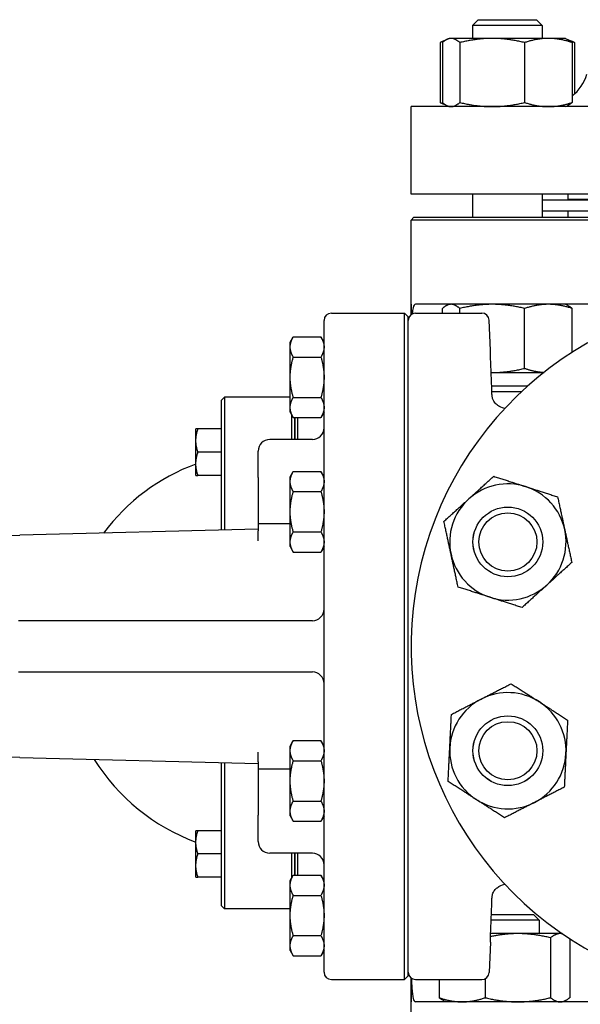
# Model space of a CAD drawing. Header units: inches. Extents: x 18 to 846, y -44 to 561.
# Tile 562 of 637: x 774.66 to 780.68, y 301.6 to 312.18. Entities that reach past the tile are written whole.
import ezdxf

# ---------------------------------------------------------------- set-up
doc = ezdxf.new("R2010")
doc.units = ezdxf.units.IN
doc.header["$LTSCALE"] = 24
doc.header["$MEASUREMENT"] = 0
doc.layers.add('Visible (ANSI)', color=7, linetype='Continuous', lineweight=30)

msp = doc.modelspace()

# ---------------------------------------------------------------- linework, layer by layer
at = {"layer": 'Visible (ANSI)'}
for p, q in [((779.58248, 312.184), (779.51998, 312.1215)), ((780.26998, 312.1215), (779.51998, 312.1215)), ((779.51998, 312.1215), (779.51998, 311.983)), ((779.58248, 312.184), (780.20748, 312.184)), ((780.20748, 312.184), (780.26998, 312.1215)), ((780.26998, 312.1215), (780.26998, 311.983)), ((779.26998, 311.983), (779.24793, 311.97272)), ((779.29128, 311.983), (779.26998, 311.983)), ((779.73322, 311.983), (779.29128, 311.983)), ((780.33692, 311.983), (779.73322, 311.983)), ((780.51998, 311.983), (780.33692, 311.983)), ((780.51998, 311.983), (780.54203, 311.97272)), ((779.24793, 311.97272), (779.17329, 311.93792)), ((779.17329, 311.93792), (779.17329, 311.29409)), ((779.19788, 311.93792), (779.19788, 311.29409)), ((779.38467, 311.93792), (779.38467, 311.29409)), ((780.08177, 311.93792), (780.08177, 311.29409)), ((780.54203, 311.97272), (780.61667, 311.93792)), ((780.59208, 311.93792), (780.59208, 311.29409)), ((780.61667, 311.93792), (780.61667, 311.38388)), ((786.36118, 311.249), (778.86118, 311.249)), ((778.86118, 310.309), (778.86118, 311.249)), ((779.24793, 311.25928), (779.17329, 311.29409)), ((779.26998, 311.249), (779.24793, 311.25928)), ((780.51998, 311.249), (780.54203, 311.25928)), ((786.36118, 310.309), (778.86118, 310.309)), ((779.51998, 310.309), (779.51998, 310.0615)), ((780.26998, 310.309), (780.26998, 310.0615)), ((780.55118, 310.249), (780.55118, 310.309)), ((781.1111, 310.244), (780.26998, 310.244)), ((781.1111, 310.249), (780.55118, 310.249)), ((780.67118, 310.244), (780.67118, 310.249)), ((781.1111, 310.124), (780.26998, 310.124)), ((780.55118, 310.0615), (780.55118, 310.124)), ((778.89243, 310.0615), (778.86118, 310.03025)), ((786.36118, 310.03025), (778.86118, 310.03025)), ((778.86118, 309.124), (778.86118, 310.03025)), ((778.89243, 310.0615), (786.32993, 310.0615)), ((778.86118, 309.124), (778.86118, 309.01191)), ((778.86252, 309.124), (778.86118, 309.124)), ((778.86252, 309.01295), (778.86252, 309.124)), ((781.87736, 309.124), (778.9095, 309.124)), ((779.26998, 309.124), (779.24793, 309.11372)), ((780.51998, 309.124), (780.54203, 309.11372)), ((778.00489, 309.02918), (778.79229, 309.02918)), ((778.79229, 301.86382), (778.79229, 309.02918)), ((778.83166, 308.98981), (778.79229, 309.02918)), ((778.9104, 309.02918), (779.62203, 309.02918)), ((779.19788, 309.02918), (779.19788, 309.07892)), ((779.38467, 309.02918), (779.38467, 309.07892)), ((780.08177, 308.43509), (780.08177, 309.07892)), ((780.59208, 308.60652), (780.59208, 309.07892)), ((777.92615, 301.94257), (777.92615, 308.95044)), ((778.83166, 301.9032), (778.83166, 308.98981)), ((779.7132, 308.62873), (779.70071, 308.95347)), ((777.56215, 308.7152), (777.59564, 308.77322)), ((777.56215, 308.66496), (777.56215, 308.7152)), ((777.59564, 308.77322), (777.89265, 308.77322)), ((777.92615, 308.7152), (777.89265, 308.77322)), ((777.56215, 308.3402), (777.56215, 308.66496)), ((777.59564, 308.55671), (777.89265, 308.55671)), ((779.72182, 308.39), (779.73322, 308.39)), ((779.73322, 308.39), (780.28776, 308.39)), ((780.26998, 308.39), (780.26998, 308.37588)), ((777.56215, 308.01544), (777.56215, 308.3402)), ((779.72733, 308.2465), (780.11669, 308.2465)), ((780.04826, 308.184), (779.72982, 308.184)), ((776.82378, 308.09275), (776.85503, 308.124)), ((776.82378, 308.02966), (776.82378, 308.09275)), ((776.85503, 308.124), (776.85503, 308.06078)), ((777.56215, 308.124), (776.85503, 308.124)), ((776.85503, 308.06078), (776.85503, 306.69816)), ((777.59564, 308.1237), (777.89265, 308.1237)), ((776.82378, 306.69734), (776.82378, 308.02966)), ((777.56215, 307.9652), (777.56215, 308.01544)), ((777.56215, 307.9652), (777.59564, 307.90719)), ((777.92615, 307.9652), (777.89265, 307.90719)), ((777.57993, 307.67091), (777.57993, 307.93439)), ((777.59564, 307.90719), (777.89265, 307.90719)), ((777.61118, 307.67091), (777.61118, 307.90719)), ((777.61118, 307.90719), (777.61118, 307.67091)), ((777.64243, 307.90719), (777.64243, 307.67091)), ((776.54878, 307.65845), (776.54878, 307.78345)), ((776.82378, 307.78345), (776.57111, 307.78345)), ((776.54878, 307.40845), (776.54878, 307.65845)), ((777.80115, 307.67091), (777.34248, 307.67091)), ((776.82378, 307.53345), (776.57111, 307.53345)), ((777.21748, 307.26012), (777.21748, 307.54591)), ((776.54878, 307.28345), (776.54878, 307.40845)), ((777.56215, 307.26835), (777.59564, 307.32637)), ((777.59564, 307.32637), (777.89265, 307.32637)), ((777.92615, 307.26835), (777.89265, 307.32637)), ((776.82378, 307.28345), (776.57111, 307.28345)), ((777.21748, 307.26012), (777.21748, 306.7654)), ((777.56215, 307.21811), (777.56215, 307.26835)), ((777.56215, 306.89335), (777.56215, 307.21811)), ((777.59564, 307.10986), (777.89265, 307.10986)), ((777.56215, 306.56859), (777.56215, 306.89335)), ((777.21748, 306.70759), (774.65518, 306.64091)), ((777.21748, 306.7654), (777.21748, 306.68666)), ((777.56215, 306.7654), (777.21748, 306.7654)), ((777.21748, 306.58255), (777.21748, 306.68666)), ((774.1415, 306.62754), (774.65518, 306.64091)), ((777.59564, 306.67685), (777.89265, 306.67685)), ((777.56215, 306.51835), (777.56215, 306.56859)), ((777.56215, 306.51835), (777.59564, 306.46034)), ((777.92615, 306.51835), (777.89265, 306.46034)), ((777.59564, 306.46034), (777.89265, 306.46034)), ((777.64051, 305.72209), (774.64054, 305.72209)), ((777.80115, 305.72209), (777.64051, 305.72209)), ((774.64054, 305.17091), (777.64051, 305.17091)), ((777.64051, 305.17091), (777.80115, 305.17091)), ((777.56215, 304.37465), (777.59564, 304.43266)), ((777.56215, 304.32441), (777.56215, 304.37465)), ((777.59564, 304.43266), (777.89265, 304.43266)), ((777.92615, 304.37465), (777.89265, 304.43266)), ((774.65518, 304.2521), (774.1415, 304.26547)), ((774.65518, 304.2521), (777.21748, 304.18542)), ((777.21748, 304.20634), (777.21748, 304.31046)), ((777.56215, 303.99965), (777.56215, 304.32441)), ((776.82378, 302.71834), (776.82378, 304.19566)), ((776.85503, 304.19485), (776.85503, 302.68722)), ((777.21748, 304.20634), (777.21748, 304.1276)), ((777.59564, 304.21616), (777.89265, 304.21616)), ((777.21748, 304.1276), (777.21748, 303.63288)), ((777.56215, 304.1276), (777.21748, 304.1276)), ((777.56215, 303.67489), (777.56215, 303.99965)), ((777.59564, 303.78315), (777.89265, 303.78315)), ((777.21748, 303.34709), (777.21748, 303.63288)), ((777.56215, 303.62465), (777.56215, 303.67489)), ((777.56215, 303.62465), (777.59564, 303.56664)), ((777.92615, 303.62465), (777.89265, 303.56664)), ((777.59564, 303.56664), (777.89265, 303.56664)), ((776.54878, 303.33955), (776.54878, 303.46455)), ((776.82378, 303.46455), (776.57111, 303.46455)), ((776.54878, 303.08955), (776.54878, 303.33955)), ((776.82378, 303.21455), (776.57111, 303.21455)), ((777.80115, 303.22209), (777.34248, 303.22209)), ((777.57993, 302.95861), (777.57993, 303.22209)), ((777.61118, 302.98581), (777.61118, 303.22209)), ((777.61118, 303.22209), (777.61118, 302.98581)), ((777.64243, 303.22209), (777.64243, 302.98581)), ((776.54878, 302.96455), (776.54878, 303.08955)), ((777.56215, 302.9278), (777.59564, 302.98581)), ((777.59564, 302.98581), (777.89265, 302.98581)), ((777.92615, 302.9278), (777.89265, 302.98581)), ((776.82378, 302.96455), (776.57111, 302.96455)), ((777.56215, 302.87756), (777.56215, 302.9278)), ((777.56215, 302.5528), (777.56215, 302.87756)), ((777.59564, 302.76931), (777.89265, 302.76931)), ((776.82378, 302.65525), (776.82378, 302.71834)), ((776.85503, 302.68722), (776.85503, 302.624)), ((776.82378, 302.65525), (776.85503, 302.624)), ((777.56215, 302.624), (776.85503, 302.624)), ((779.72413, 302.564), (780.17688, 302.564)), ((780.17688, 302.564), (780.23938, 302.5015)), ((777.56215, 302.22804), (777.56215, 302.5528)), ((780.23938, 302.5015), (779.72177, 302.5015)), ((780.23938, 302.5015), (780.23938, 302.358)), ((780.00908, 302.358), (779.71651, 302.358)), ((780.46329, 302.358), (780.00908, 302.358)), ((780.48429, 302.358), (780.46329, 302.358)), ((777.59564, 302.33629), (777.89265, 302.33629)), ((779.7132, 302.26427), (779.70071, 301.93954)), ((780.36012, 302.31292), (780.36012, 301.66909)), ((780.56646, 302.303), (780.56646, 301.66909)), ((777.56215, 302.1778), (777.56215, 302.22804)), ((777.56215, 302.1778), (777.59564, 302.11979)), ((777.92615, 302.1778), (777.89265, 302.11979)), ((777.59564, 302.11979), (777.89265, 302.11979)), ((778.00489, 301.86382), (778.79229, 301.86382)), ((778.83166, 301.9032), (778.79229, 301.86382)), ((778.86118, 301.8811), (778.86118, 301.624)), ((778.86252, 301.624), (778.86252, 301.88005)), ((778.9104, 301.86382), (779.62203, 301.86382)), ((779.1623, 301.86382), (779.1623, 301.66909)), ((779.65804, 301.87254), (779.65804, 301.66909)), ((778.86118, 301.624), (778.86252, 301.624)), ((778.86118, 300.71775), (778.86118, 301.624)), ((786.36118, 301.624), (778.9095, 301.624)), ((779.23938, 301.624), (779.21215, 301.6367)), ((780.48938, 301.624), (780.51661, 301.6367))]:
    msp.add_line(p, q, dxfattribs=at)
for centre, radius in [((779.90138, 306.56894), 0.37513), ((779.90138, 306.56894), 0.375), ((779.90138, 306.56894), 0.3125), ((779.90138, 304.32406), 0.37513), ((779.90138, 304.32406), 0.375), ((779.90138, 304.32406), 0.3125)]:
    msp.add_circle(centre, radius, dxfattribs=at)
for centre, radius, start, end in [((780.27507, 311.749), 0.5, 309.346629, 342.425284), ((782.61118, 305.4465), 3.75, 292.581673, 247.418327), ((778.00489, 308.95044), 0.07874, 90, 180), ((778.9104, 308.95044), 0.07874, 90, 180), ((779.62203, 308.95044), 0.07874, 2.202598, 90), ((779.88871, 308.16304), 0.15748, 239.24648, 263.5427), ((777.80115, 307.79591), 0.125, 270, 0), ((777.34248, 307.54591), 0.125, 90, 180), ((777.29622, 305.374), 2.16535, 110.192895, 143.421621), ((779.90138, 306.56894), 0.625, 72.180534, 132.180534), ((779.90138, 306.56894), 0.625, 12.180534, 72.180534), ((779.90138, 306.56894), 0.625, 132.180534, 192.180534), ((779.90138, 306.56894), 0.625, 312.180534, 12.180534), ((779.90138, 306.56894), 0.625, 192.180534, 252.180534), ((779.90138, 306.56894), 0.625, 252.180534, 312.180534), ((777.80115, 305.84709), 0.125, 270, 0), ((777.80115, 305.04591), 0.125, 0, 90), ((779.90138, 304.32406), 0.625, 57.180534, 117.180534), ((779.90138, 304.32406), 0.625, 117.180534, 177.180534), ((779.90138, 304.32406), 0.625, 357.180534, 57.180534), ((779.90138, 304.32406), 0.625, 177.180534, 237.180534), ((779.90138, 304.32406), 0.625, 297.180534, 357.180534), ((777.29622, 305.374), 2.16535, 211.853683, 249.807105), ((779.90138, 304.32406), 0.625, 237.180534, 297.180534), ((777.34248, 303.34709), 0.125, 180, 270), ((777.80115, 303.09709), 0.125, 0, 90), ((779.88871, 302.72997), 0.15748, 96.4573, 120.75352), ((778.00489, 301.94257), 0.07874, 180, 270), ((778.9104, 301.94257), 0.07874, 180, 270), ((779.62203, 301.94257), 0.07874, 270, 357.797402)]:
    msp.add_arc(centre, radius, start, end, dxfattribs=at)
for points, weights in [([(779.29128, 311.983), (779.24793, 311.983), (779.19788, 311.93792)], [1, 1.0379548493, 1]), ([(779.38467, 311.93792), (779.33462, 311.983), (779.29128, 311.983)], [1, 1.0379548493, 1]), ([(779.73322, 311.983), (779.57146, 311.983), (779.38467, 311.93792)], [1, 1.0379548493, 1]), ([(780.08177, 311.93792), (779.89498, 311.983), (779.73322, 311.983)], [1, 1.0379548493, 1]), ([(780.33692, 311.983), (780.2185, 311.983), (780.08177, 311.93792)], [1, 1.0379548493, 1]), ([(780.59208, 311.93792), (780.45534, 311.983), (780.33692, 311.983)], [1, 1.0379548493, 1]), ([(779.22427, 311.95899), (779.19961, 311.95019), (779.17329, 311.93792)], [1.01477953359, 1.01005189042, 1]), ([(780.54203, 311.97272), (780.56569, 311.96169), (780.59208, 311.93792)], [1.01895290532, 1.01965956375, 1]), ([(780.61667, 311.93792), (780.59035, 311.95019), (780.56569, 311.95899)], [1, 1.01005189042, 1.01477953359]), ([(779.17329, 311.29409), (779.19961, 311.28182), (779.22427, 311.27301)], [1, 1.01005189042, 1.01477953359]), ([(779.19788, 311.29409), (779.24793, 311.249), (779.29128, 311.249)], [1, 1.0379548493, 1]), ([(779.29128, 311.249), (779.33462, 311.249), (779.38467, 311.29409)], [1, 1.0379548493, 1]), ([(779.38467, 311.29409), (779.57146, 311.249), (779.73322, 311.249)], [1, 1.0379548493, 1]), ([(779.73322, 311.249), (779.89498, 311.249), (780.08177, 311.29409)], [1, 1.0379548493, 1]), ([(780.08177, 311.29409), (780.2185, 311.249), (780.33692, 311.249)], [1, 1.0379548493, 1]), ([(780.33692, 311.249), (780.45534, 311.249), (780.59208, 311.29409)], [1, 1.0379548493, 1]), ([(780.59208, 311.29409), (780.56569, 311.27032), (780.54203, 311.25928)], [1, 1.01965956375, 1.01895290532]), ([(779.29128, 309.124), (779.24793, 309.124), (779.19788, 309.07892)], [1, 1.0379548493, 1]), ([(779.38467, 309.07892), (779.33462, 309.124), (779.29128, 309.124)], [1, 1.0379548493, 1]), ([(779.73322, 309.124), (779.57146, 309.124), (779.38467, 309.07892)], [1, 1.0379548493, 1]), ([(780.08177, 309.07892), (779.89498, 309.124), (779.73322, 309.124)], [1, 1.0379548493, 1]), ([(780.33692, 309.124), (780.2185, 309.124), (780.08177, 309.07892)], [1, 1.0379548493, 1]), ([(780.59208, 309.07892), (780.45534, 309.124), (780.33692, 309.124)], [1, 1.0379548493, 1]), ([(780.54203, 309.11372), (780.56569, 309.10269), (780.59208, 309.07892)], [1.01895290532, 1.01965956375, 1]), ([(777.56215, 308.66496), (777.56215, 308.7152), (777.59564, 308.77322)], [1, 1.04314139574, 1.01001874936]), ([(777.89265, 308.77322), (777.92615, 308.7152), (777.92615, 308.66496)], [1.01001874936, 1.04314139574, 1]), ([(777.59564, 308.55671), (777.56215, 308.61472), (777.56215, 308.66496)], [1.01001874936, 1.04314139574, 1]), ([(777.92615, 308.66496), (777.92615, 308.61472), (777.89265, 308.55671)], [1, 1.04314139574, 1.01001874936]), ([(777.56215, 308.3402), (777.56215, 308.44068), (777.59564, 308.55671)], [1, 1.04314139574, 1.01001874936]), ([(777.89265, 308.55671), (777.92615, 308.44068), (777.92615, 308.3402)], [1.01001874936, 1.04314139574, 1]), ([(779.72182, 308.39005), (779.72752, 308.39), (779.73322, 308.39)], [1.00249149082, 1.00128955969, 1]), ([(779.73322, 308.39), (779.89498, 308.39), (780.08177, 308.43509)], [1, 1.0379548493, 1]), ([(780.08177, 308.43509), (780.19299, 308.39842), (780.28985, 308.39165)], [1, 1.03065465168, 1.01179216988]), ([(777.59564, 308.1237), (777.56215, 308.23972), (777.56215, 308.3402)], [1.01001874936, 1.04314139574, 1]), ([(777.92615, 308.3402), (777.92615, 308.23972), (777.89265, 308.1237)], [1, 1.04314139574, 1.01001874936]), ([(777.56215, 308.01544), (777.56215, 308.06568), (777.59564, 308.1237)], [1, 1.04314139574, 1.01001874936]), ([(777.89265, 308.1237), (777.92615, 308.06568), (777.92615, 308.01544)], [1.01001874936, 1.04314139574, 1]), ([(777.59564, 307.90719), (777.56215, 307.9652), (777.56215, 308.01544)], [1.01001874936, 1.04314139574, 1]), ([(777.92615, 308.01544), (777.92615, 307.9652), (777.89265, 307.90719)], [1, 1.04314139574, 1.01001874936]), ([(776.57111, 307.78345), (776.54878, 307.78345), (776.54878, 307.78345)], [1.01001874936, 1.04314139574, 1]), ([(776.54878, 307.65845), (776.54878, 307.71646), (776.57111, 307.78345)], [1, 1.04314139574, 1.01001874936]), ([(776.57111, 307.53345), (776.54878, 307.60044), (776.54878, 307.65845)], [1.01001874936, 1.04314139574, 1]), ([(776.54878, 307.40845), (776.54878, 307.46646), (776.57111, 307.53345)], [1, 1.04314139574, 1.01001874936]), ([(776.57111, 307.28345), (776.54878, 307.35044), (776.54878, 307.40845)], [1.01001874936, 1.04314139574, 1]), ([(777.56215, 307.21811), (777.56215, 307.26835), (777.59564, 307.32637)], [1, 1.04314139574, 1.01001874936]), ([(777.89265, 307.32637), (777.92615, 307.26835), (777.92615, 307.21811)], [1.01001874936, 1.04314139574, 1]), ([(776.54878, 307.28345), (776.54878, 307.28345), (776.57111, 307.28345)], [1, 1.04314139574, 1.01001874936]), ([(777.59564, 307.10986), (777.56215, 307.16787), (777.56215, 307.21811)], [1.01001874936, 1.04314139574, 1]), ([(777.92615, 307.21811), (777.92615, 307.16787), (777.89265, 307.10986)], [1, 1.04314139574, 1.01001874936]), ([(779.48171, 307.03209), (779.60581, 307.14453), (779.74911, 307.27438)], [1, 1.0379548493, 1]), ([(779.74911, 307.27438), (779.93321, 307.2152), (780.09264, 307.16396)], [1, 1.0379548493, 1]), ([(777.56215, 306.89335), (777.56215, 306.99383), (777.59564, 307.10986)], [1, 1.04314139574, 1.01001874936]), ([(777.89265, 307.10986), (777.92615, 306.99383), (777.92615, 306.89335)], [1.01001874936, 1.04314139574, 1]), ([(780.09264, 307.16396), (780.25208, 307.11271), (780.43618, 307.05353)], [1, 1.0379548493, 1]), ([(779.21432, 306.78979), (779.35761, 306.91964), (779.48171, 307.03209)], [1, 1.0379548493, 1]), ([(780.43618, 307.05353), (780.47698, 306.86451), (780.51231, 306.70081)], [1, 1.0379548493, 1]), ([(777.59564, 306.67685), (777.56215, 306.79287), (777.56215, 306.89335)], [1.01001874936, 1.04314139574, 1]), ([(777.92615, 306.89335), (777.92615, 306.79287), (777.89265, 306.67685)], [1, 1.04314139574, 1.01001874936]), ([(779.29045, 306.43707), (779.25512, 306.60077), (779.21432, 306.78979)], [1, 1.0379548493, 1]), ([(780.51231, 306.70081), (780.54765, 306.53711), (780.58845, 306.34809)], [1, 1.0379548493, 1]), ([(777.56215, 306.56859), (777.56215, 306.61883), (777.59564, 306.67685)], [1, 1.04314139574, 1.01001874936]), ([(777.89265, 306.67685), (777.92615, 306.61883), (777.92615, 306.56859)], [1.01001874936, 1.04314139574, 1]), ([(777.59564, 306.46034), (777.56215, 306.51835), (777.56215, 306.56859)], [1.01001874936, 1.04314139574, 1]), ([(777.92615, 306.56859), (777.92615, 306.51835), (777.89265, 306.46034)], [1, 1.04314139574, 1.01001874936]), ([(779.36659, 306.08435), (779.32579, 306.27337), (779.29045, 306.43707)], [1, 1.0379548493, 1]), ([(780.58845, 306.34809), (780.44515, 306.21824), (780.32105, 306.10579)], [1, 1.0379548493, 1]), ([(779.71012, 305.97392), (779.55069, 306.02517), (779.36659, 306.08435)], [1, 1.0379548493, 1]), ([(780.32105, 306.10579), (780.19695, 305.99334), (780.05365, 305.8635)], [1, 1.0379548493, 1]), ([(780.05365, 305.8635), (779.86955, 305.92268), (779.71012, 305.97392)], [1, 1.0379548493, 1]), ([(779.61588, 304.88005), (779.76486, 304.95655), (779.93688, 305.04488)], [1, 1.0379548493, 1]), ([(779.93688, 305.04488), (780.09939, 304.94007), (780.24013, 304.8493)], [1, 1.0379548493, 1]), ([(779.29489, 304.71521), (779.46691, 304.80355), (779.61588, 304.88005)], [1, 1.0379548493, 1]), ([(780.24013, 304.8493), (780.38086, 304.75854), (780.54337, 304.65373)], [1, 1.0379548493, 1]), ([(779.27714, 304.35481), (779.28538, 304.52207), (779.29489, 304.71521)], [1, 1.0379548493, 1]), ([(780.54337, 304.65373), (780.53386, 304.46059), (780.52562, 304.29332)], [1, 1.0379548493, 1]), ([(777.56215, 304.32441), (777.56215, 304.37465), (777.59564, 304.43266)], [1, 1.04314139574, 1.01001874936]), ([(777.89265, 304.43266), (777.92615, 304.37465), (777.92615, 304.32441)], [1.01001874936, 1.04314139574, 1]), ([(779.25939, 303.9944), (779.2689, 304.18754), (779.27714, 304.35481)], [1, 1.0379548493, 1]), ([(777.59564, 304.21616), (777.56215, 304.27417), (777.56215, 304.32441)], [1.01001874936, 1.04314139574, 1]), ([(777.92615, 304.32441), (777.92615, 304.27417), (777.89265, 304.21616)], [1, 1.04314139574, 1.01001874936]), ([(780.52562, 304.29332), (780.51739, 304.12606), (780.50787, 303.93291)], [1, 1.0379548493, 1]), ([(777.56215, 303.99965), (777.56215, 304.10013), (777.59564, 304.21616)], [1, 1.04314139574, 1.01001874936]), ([(777.89265, 304.21616), (777.92615, 304.10013), (777.92615, 303.99965)], [1.01001874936, 1.04314139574, 1]), ([(777.59564, 303.78315), (777.56215, 303.89917), (777.56215, 303.99965)], [1.01001874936, 1.04314139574, 1]), ([(777.92615, 303.99965), (777.92615, 303.89917), (777.89265, 303.78315)], [1, 1.04314139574, 1.01001874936]), ([(779.56263, 303.79883), (779.4219, 303.88959), (779.25939, 303.9944)], [1, 1.0379548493, 1]), ([(780.50787, 303.93291), (780.33585, 303.84458), (780.18688, 303.76808)], [1, 1.0379548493, 1]), ([(777.56215, 303.67489), (777.56215, 303.72513), (777.59564, 303.78315)], [1, 1.04314139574, 1.01001874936]), ([(777.89265, 303.78315), (777.92615, 303.72513), (777.92615, 303.67489)], [1.01001874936, 1.04314139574, 1]), ([(779.86588, 303.60325), (779.70337, 303.70806), (779.56263, 303.79883)], [1, 1.0379548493, 1]), ([(780.18688, 303.76808), (780.0379, 303.69158), (779.86588, 303.60325)], [1, 1.0379548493, 1]), ([(777.59564, 303.56664), (777.56215, 303.62465), (777.56215, 303.67489)], [1.01001874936, 1.04314139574, 1]), ([(777.92615, 303.67489), (777.92615, 303.62465), (777.89265, 303.56664)], [1, 1.04314139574, 1.01001874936]), ([(776.57111, 303.46455), (776.54878, 303.46455), (776.54878, 303.46455)], [1.01001874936, 1.04314139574, 1]), ([(776.54878, 303.33955), (776.54878, 303.39757), (776.57111, 303.46455)], [1, 1.04314139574, 1.01001874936]), ([(776.57111, 303.21455), (776.54878, 303.28154), (776.54878, 303.33955)], [1.01001874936, 1.04314139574, 1]), ([(776.54878, 303.08955), (776.54878, 303.14757), (776.57111, 303.21455)], [1, 1.04314139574, 1.01001874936]), ([(776.57111, 302.96455), (776.54878, 303.03154), (776.54878, 303.08955)], [1.01001874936, 1.04314139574, 1]), ([(777.56215, 302.87756), (777.56215, 302.9278), (777.59564, 302.98581)], [1, 1.04314139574, 1.01001874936]), ([(777.89265, 302.98581), (777.92615, 302.9278), (777.92615, 302.87756)], [1.01001874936, 1.04314139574, 1]), ([(776.54878, 302.96455), (776.54878, 302.96455), (776.57111, 302.96455)], [1, 1.04314139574, 1.01001874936]), ([(777.59564, 302.76931), (777.56215, 302.82732), (777.56215, 302.87756)], [1.01001874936, 1.04314139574, 1]), ([(777.92615, 302.87756), (777.92615, 302.82732), (777.89265, 302.76931)], [1, 1.04314139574, 1.01001874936]), ([(777.56215, 302.5528), (777.56215, 302.65328), (777.59564, 302.76931)], [1, 1.04314139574, 1.01001874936]), ([(777.89265, 302.76931), (777.92615, 302.65328), (777.92615, 302.5528)], [1.01001874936, 1.04314139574, 1]), ([(777.59564, 302.33629), (777.56215, 302.45232), (777.56215, 302.5528)], [1.01001874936, 1.04314139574, 1]), ([(777.92615, 302.5528), (777.92615, 302.45232), (777.89265, 302.33629)], [1, 1.04314139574, 1.01001874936]), ([(780.00908, 302.358), (779.86992, 302.358), (779.71536, 302.32578)], [1, 1.03224274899, 1.00970488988]), ([(780.36012, 302.31292), (780.172, 302.358), (780.00908, 302.358)], [1, 1.0379548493, 1]), ([(780.46329, 302.358), (780.41541, 302.358), (780.36012, 302.31292)], [1, 1.0379548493, 1]), ([(780.48849, 302.35512), (780.47583, 302.358), (780.46329, 302.358)], [1.01440878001, 1.0096660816, 1]), ([(777.56215, 302.22804), (777.56215, 302.27828), (777.59564, 302.33629)], [1, 1.04314139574, 1.01001874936]), ([(777.89265, 302.33629), (777.92615, 302.27828), (777.92615, 302.22804)], [1.01001874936, 1.04314139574, 1]), ([(777.59564, 302.11979), (777.56215, 302.1778), (777.56215, 302.22804)], [1.01001874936, 1.04314139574, 1]), ([(777.92615, 302.22804), (777.92615, 302.1778), (777.89265, 302.11979)], [1, 1.04314139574, 1.01001874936]), ([(779.1623, 301.66909), (779.29513, 301.624), (779.41017, 301.624)], [1, 1.0379548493, 1]), ([(779.21215, 301.6367), (779.18849, 301.64773), (779.1623, 301.66909)], [1.01888101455, 1.01762479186, 1]), ([(779.41017, 301.624), (779.52521, 301.624), (779.65804, 301.66909)], [1, 1.0379548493, 1]), ([(779.65804, 301.66909), (779.84616, 301.624), (780.00908, 301.624)], [1, 1.0379548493, 1]), ([(780.00908, 301.624), (780.172, 301.624), (780.36012, 301.66909)], [1, 1.0379548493, 1]), ([(780.36012, 301.66909), (780.41541, 301.624), (780.46329, 301.624)], [1, 1.0379548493, 1]), ([(780.46329, 301.624), (780.51117, 301.624), (780.56646, 301.66909)], [1, 1.0379548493, 1])]:
    msp.add_rational_spline(points, weights, degree=2, dxfattribs=at)
for points, knots in [([(778.9095, 309.124), (778.89939, 309.124), (778.89033, 309.1116), (778.87904, 309.06907), (778.87549, 309.04617), (778.87276, 309.01951)], [5.795841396, 5.795841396, 5.795841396, 5.795841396, 6.277364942, 6.277364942, 6.599462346, 6.599462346, 6.599462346, 6.599462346]), ([(779.73135, 308.14653), (779.73075, 308.1611), (779.73011, 308.17692), (779.72811, 308.22663), (779.72668, 308.26298), (779.72378, 308.338), (779.72212, 308.38187), (779.71909, 308.46357), (779.71772, 308.50138), (779.71559, 308.5608), (779.71469, 308.58633), (779.71349, 308.6203), (779.7132, 308.62873), (779.7132, 308.62873)], [-2.85210649, -2.85210649, -2.85210649, -2.85210649, -2.71940527, -2.71940527, -2.45467957, -2.45467957, -2.14423866, -2.14423866, -1.83379774, -1.83379774, -1.53056876, -1.53056876, -1.22733979, -1.22733979, -1.22733979, -1.22733979]), ([(779.80818, 308.0277), (779.80818, 308.0277), (779.80813, 308.02773), (779.80736, 308.02814), (779.80478, 308.02949), (779.79306, 308.03652), (779.77934, 308.04568), (779.75451, 308.07346), (779.74363, 308.09056), (779.73717, 308.11168)], [-0.659872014, -0.659872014, -0.659872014, -0.659872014, -0.638222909, -0.638222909, -0.510443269, -0.510443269, -0.241070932, -0.241070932, 0, 0, 0, 0]), ([(779.73717, 302.78132), (779.74201, 302.79714), (779.74932, 302.8107), (779.76689, 302.83468), (779.77709, 302.84412), (779.79397, 302.85719), (779.80164, 302.8617), (779.80725, 302.86482), (779.80818, 302.86531), (779.80818, 302.8653)], [-1.346450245, -1.346450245, -1.346450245, -1.346450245, -1.157843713, -1.157843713, -0.946317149, -0.946317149, -0.749052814, -0.749052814, -0.659872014, -0.659872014, -0.659872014, -0.659872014]), ([(779.7132, 302.26427), (779.7132, 302.26427), (779.71349, 302.2727), (779.71469, 302.30667), (779.71559, 302.33221), (779.71772, 302.39162), (779.71909, 302.42944), (779.72212, 302.51113), (779.72378, 302.55501), (779.72534, 302.5955), (779.72668, 302.63003), (779.72811, 302.66638), (779.73011, 302.71608), (779.73075, 302.7319), (779.73135, 302.74647)], [-1.22733979, -1.22733979, -1.22733979, -1.22733979, -0.92411081, -0.92411081, -0.62088183, -0.62088183, -0.31044092, -0.31044092, 0, 0, 0, 0.2647257, 0.2647257, 0.39742692, 0.39742692, 0.39742692, 0.39742692]), ([(778.8648, 301.87842), (778.86581, 301.83812), (778.86725, 301.8014), (778.87223, 301.72584), (778.87681, 301.6873), (778.89034, 301.63639), (778.89939, 301.624), (778.9095, 301.624)], [4.48090615, 4.48090615, 4.48090615, 4.48090615, 4.8148288, 4.8148288, 5.29608334, 5.29608334, 5.77733787, 5.77733787, 5.77733787, 5.77733787])]:
    msp.add_open_spline(points, degree=3, knots=knots, dxfattribs=at)
for points in [[(779.73717, 308.11168), (779.73371, 308.12336), (779.73181, 308.1351), (779.73135, 308.14653)], [(779.73135, 302.74647), (779.73181, 302.75791), (779.73371, 302.76965), (779.73717, 302.78132)]]:
    msp.add_open_spline(points, degree=3, dxfattribs=at)

doc.saveas('drawing.dxf')
